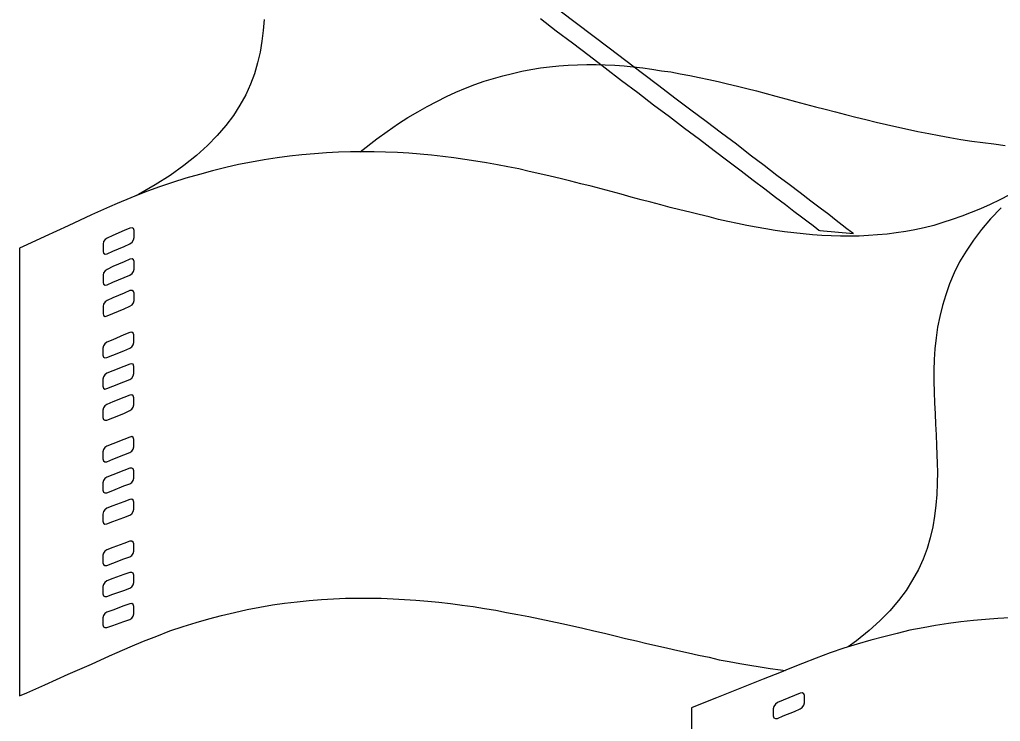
# Model space of a CAD drawing. Extents: x 638850 to 644908, y 297188 to 298900.
# Drawn here: x 641957.08 to 642001.91, y 298279.23 to 298311.3 of the extents above; entities that cross this region are included whole.
import ezdxf

# ---------------------------------------------------------------- set-up
doc = ezdxf.new("R2010")
doc.units = 0
for name, color, linetype in [('16', 7, 'Continuous'), ('2', 7, 'Continuous'), ('5', 7, 'Continuous')]:
    doc.layers.add(name, color=color, linetype=linetype)

msp = doc.modelspace()

# ---------------------------------------------------------------- linework, layer by layer
at = {"layer": '16'}
for points in [[(641962.119, 298301.064), (641962.227, 298301.126), (641962.289, 298301.234), (641962.319, 298301.342), (641962.319, 298301.342), (641962.319, 298301.418), (641962.319, 298301.588), (641962.319, 298301.666), (641962.319, 298301.666), (641962.289, 298301.758), (641962.227, 298301.79), (641962.119, 298301.774), (641962.119, 298301.774), (641961.855, 298301.666), (641961.347, 298301.434), (641961.082, 298301.31), (641961.082, 298301.31), (641960.991, 298301.247), (641960.915, 298301.156), (641960.899, 298301.048), (641960.899, 298301.048), (641960.899, 298300.956), (641960.899, 298300.802), (641960.899, 298300.707), (641960.899, 298300.707), (641960.915, 298300.632), (641960.991, 298300.583), (641961.082, 298300.599), (641961.082, 298300.599), (641961.347, 298300.724), (641961.855, 298300.94), (641962.119, 298301.064), (641962.119, 298301.064), (641962.119, 298301.064)], [(641962.119, 298299.627), (641962.227, 298299.703), (641962.289, 298299.798), (641962.319, 298299.906), (641962.319, 298299.906), (641962.319, 298299.997), (641962.319, 298300.151), (641962.319, 298300.246), (641962.319, 298300.246), (641962.289, 298300.321), (641962.227, 298300.367), (641962.119, 298300.354), (641962.119, 298300.354), (641961.855, 298300.23), (641961.347, 298300.014), (641961.082, 298299.889), (641961.082, 298299.889), (641960.991, 298299.827), (641960.915, 298299.735), (641960.899, 298299.627), (641960.899, 298299.627), (641960.899, 298299.533), (641960.899, 298299.379), (641960.899, 298299.287), (641960.899, 298299.287), (641960.915, 298299.209), (641960.991, 298299.163), (641961.082, 298299.179), (641961.082, 298299.179), (641961.347, 298299.303), (641961.855, 298299.519), (641962.119, 298299.627), (641962.119, 298299.627), (641962.119, 298299.627)], [(641962.119, 298298.207), (641962.227, 298298.267), (641962.289, 298298.361), (641962.319, 298298.469), (641962.319, 298298.469), (641962.319, 298298.561), (641962.319, 298298.715), (641962.319, 298298.809), (641962.319, 298298.809), (641962.289, 298298.885), (641962.227, 298298.931), (641962.119, 298298.917), (641962.119, 298298.917), (641961.855, 298298.809), (641961.347, 298298.593), (641961.082, 298298.469), (641961.082, 298298.469), (641960.991, 298298.407), (641960.915, 298298.299), (641960.899, 298298.207), (641960.899, 298298.207), (641960.899, 298298.113), (641960.899, 298297.959), (641960.899, 298297.867), (641960.899, 298297.867), (641960.915, 298297.789), (641960.991, 298297.743), (641961.082, 298297.759), (641961.082, 298297.759), (641961.347, 298297.867), (641961.855, 298298.083), (641962.119, 298298.207), (641962.119, 298298.207), (641962.119, 298298.207)], [(641962.119, 298296.29), (641962.211, 298296.352), (641962.273, 298296.444), (641962.303, 298296.555), (641962.303, 298296.555), (641962.303, 298296.647), (641962.303, 298296.801), (641962.303, 298296.892), (641962.303, 298296.892), (641962.273, 298296.971), (641962.211, 298297.017), (641962.119, 298297), (641962.119, 298297), (641961.841, 298296.892), (641961.347, 298296.676), (641961.069, 298296.568), (641961.069, 298296.568), (641960.974, 298296.493), (641960.915, 298296.398), (641960.883, 298296.29), (641960.883, 298296.29), (641960.883, 298296.215), (641960.883, 298296.045), (641960.883, 298295.966), (641960.883, 298295.966), (641960.915, 298295.874), (641960.974, 298295.842), (641961.069, 298295.858), (641961.069, 298295.858), (641961.347, 298295.966), (641961.841, 298296.169), (641962.119, 298296.29), (641962.119, 298296.29), (641962.119, 298296.29)], [(641962.119, 298294.854), (641962.211, 298294.916), (641962.273, 298295.024), (641962.303, 298295.132), (641962.303, 298295.132), (641962.303, 298295.21), (641962.303, 298295.38), (641962.303, 298295.456), (641962.303, 298295.456), (641962.273, 298295.55), (641962.211, 298295.58), (641962.119, 298295.564), (641962.119, 298295.564), (641961.841, 298295.456), (641961.347, 298295.256), (641961.069, 298295.148), (641961.069, 298295.148), (641960.974, 298295.07), (641960.915, 298294.978), (641960.883, 298294.87), (641960.883, 298294.87), (641960.883, 298294.792), (641960.883, 298294.624), (641960.883, 298294.546), (641960.883, 298294.546), (641960.915, 298294.454), (641960.974, 298294.422), (641961.069, 298294.438), (641961.069, 298294.438), (641961.347, 298294.546), (641961.841, 298294.746), (641962.119, 298294.854), (641962.119, 298294.854), (641962.119, 298294.854)], [(641962.119, 298293.434), (641962.211, 298293.496), (641962.273, 298293.588), (641962.303, 298293.696), (641962.303, 298293.696), (641962.303, 298293.774), (641962.303, 298293.944), (641962.303, 298294.02), (641962.303, 298294.02), (641962.273, 298294.114), (641962.211, 298294.16), (641962.119, 298294.144), (641962.119, 298294.144), (641961.841, 298294.036), (641961.347, 298293.836), (641961.069, 298293.712), (641961.069, 298293.712), (641960.974, 298293.65), (641960.915, 298293.558), (641960.883, 298293.45), (641960.883, 298293.45), (641960.883, 298293.372), (641960.883, 298293.201), (641960.883, 298293.126), (641960.883, 298293.126), (641960.915, 298293.031), (641960.974, 298293.002), (641961.069, 298293.002), (641961.069, 298293.002), (641961.347, 298293.11), (641961.841, 298293.309), (641962.119, 298293.434), (641962.119, 298293.434), (641962.119, 298293.434)], [(641962.119, 298291.519), (641962.211, 298291.581), (641962.273, 298291.673), (641962.303, 298291.781), (641962.303, 298291.781), (641962.303, 298291.873), (641962.303, 298292.03), (641962.303, 298292.121), (641962.303, 298292.121), (641962.273, 298292.2), (641962.211, 298292.246), (641962.119, 298292.229), (641962.119, 298292.229), (641961.841, 298292.121), (641961.347, 298291.922), (641961.069, 298291.814), (641961.069, 298291.814), (641960.974, 298291.752), (641960.915, 298291.657), (641960.883, 298291.549), (641960.883, 298291.549), (641960.883, 298291.473), (641960.883, 298291.303), (641960.883, 298291.225), (641960.883, 298291.225), (641960.915, 298291.133), (641960.974, 298291.101), (641961.069, 298291.101), (641961.069, 298291.101), (641961.347, 298291.209), (641961.841, 298291.411), (641962.119, 298291.519), (641962.119, 298291.519), (641962.119, 298291.519)], [(641962.119, 298290.083), (641962.211, 298290.145), (641962.273, 298290.237), (641962.303, 298290.345), (641962.303, 298290.345), (641962.303, 298290.437), (641962.303, 298290.593), (641962.303, 298290.685), (641962.303, 298290.685), (641962.273, 298290.777), (641962.211, 298290.809), (641962.119, 298290.809), (641962.119, 298290.809), (641961.841, 298290.701), (641961.347, 298290.499), (641961.069, 298290.391), (641961.069, 298290.391), (641960.974, 298290.329), (641960.915, 298290.237), (641960.883, 298290.129), (641960.883, 298290.129), (641960.883, 298290.051), (641960.883, 298289.883), (641960.883, 298289.805), (641960.883, 298289.805), (641960.915, 298289.713), (641960.974, 298289.681), (641961.069, 298289.681), (641961.069, 298289.681), (641961.347, 298289.789), (641961.841, 298289.991), (641962.119, 298290.083), (641962.119, 298290.083), (641962.119, 298290.083)], [(641962.119, 298288.663), (641962.211, 298288.725), (641962.273, 298288.817), (641962.303, 298288.925), (641962.303, 298288.925), (641962.303, 298289), (641962.303, 298289.17), (641962.303, 298289.249), (641962.303, 298289.249), (641962.273, 298289.34), (641962.211, 298289.386), (641962.119, 298289.373), (641962.119, 298289.373), (641961.841, 298289.265), (641961.347, 298289.079), (641961.069, 298288.971), (641961.069, 298288.971), (641960.974, 298288.908), (641960.915, 298288.817), (641960.883, 298288.709), (641960.883, 298288.709), (641960.883, 298288.63), (641960.883, 298288.46), (641960.883, 298288.385), (641960.883, 298288.385), (641960.915, 298288.29), (641960.974, 298288.244), (641961.069, 298288.26), (641961.069, 298288.26), (641961.347, 298288.368), (641961.841, 298288.555), (641962.119, 298288.663), (641962.119, 298288.663), (641962.119, 298288.663)], [(641962.119, 298286.746), (641962.211, 298286.808), (641962.273, 298286.902), (641962.303, 298287.01), (641962.303, 298287.01), (641962.303, 298287.102), (641962.303, 298287.256), (641962.303, 298287.348), (641962.303, 298287.348), (641962.273, 298287.426), (641962.211, 298287.472), (641962.119, 298287.472), (641962.119, 298287.472), (641961.841, 298287.364), (641961.347, 298287.18), (641961.069, 298287.07), (641961.069, 298287.07), (641960.974, 298287.01), (641960.915, 298286.916), (641960.883, 298286.824), (641960.883, 298286.824), (641960.883, 298286.732), (641960.883, 298286.576), (641960.883, 298286.484), (641960.883, 298286.484), (641960.915, 298286.408), (641960.974, 298286.36), (641961.069, 298286.36), (641961.069, 298286.36), (641961.347, 298286.468), (641961.841, 298286.654), (641962.119, 298286.746), (641962.119, 298286.746), (641962.119, 298286.746)], [(641962.119, 298285.326), (641962.211, 298285.388), (641962.273, 298285.479), (641962.303, 298285.574), (641962.303, 298285.574), (641962.303, 298285.666), (641962.303, 298285.82), (641962.303, 298285.911), (641962.303, 298285.911), (641962.273, 298286.006), (641962.211, 298286.036), (641962.119, 298286.036), (641962.119, 298286.036), (641961.841, 298285.944), (641961.347, 298285.758), (641961.069, 298285.65), (641961.069, 298285.65), (641960.974, 298285.587), (641960.915, 298285.496), (641960.883, 298285.404), (641960.883, 298285.404), (641960.883, 298285.309), (641960.883, 298285.155), (641960.883, 298285.064), (641960.883, 298285.064), (641960.915, 298284.972), (641960.974, 298284.939), (641961.069, 298284.939), (641961.069, 298284.939), (641961.347, 298285.047), (641961.841, 298285.218), (641962.119, 298285.326), (641962.119, 298285.326), (641962.119, 298285.326)], [(641962.119, 298283.889), (641962.211, 298283.951), (641962.273, 298284.043), (641962.303, 298284.151), (641962.303, 298284.151), (641962.303, 298284.229), (641962.303, 298284.399), (641962.303, 298284.478), (641962.303, 298284.478), (641962.273, 298284.57), (641962.211, 298284.615), (641962.119, 298284.599), (641962.119, 298284.599), (641961.841, 298284.507), (641961.347, 298284.321), (641961.069, 298284.229), (641961.069, 298284.229), (641960.974, 298284.167), (641960.915, 298284.075), (641960.883, 298283.967), (641960.883, 298283.967), (641960.883, 298283.889), (641960.883, 298283.735), (641960.883, 298283.643), (641960.883, 298283.643), (641960.915, 298283.549), (641960.974, 298283.519), (641961.069, 298283.519), (641961.069, 298283.519), (641961.347, 298283.611), (641961.841, 298283.797), (641962.119, 298283.889), (641962.119, 298283.889), (641962.119, 298283.889)], [(641992.751, 298279.812), (641992.845, 298279.874), (641992.921, 298279.969), (641992.953, 298280.077), (641992.953, 298280.077), (641992.953, 298280.169), (641992.953, 298280.322), (641992.953, 298280.414), (641992.953, 298280.414), (641992.921, 298280.493), (641992.845, 298280.538), (641992.751, 298280.522), (641992.751, 298280.522), (641992.489, 298280.414), (641991.979, 298280.198), (641991.717, 298280.09), (641991.717, 298280.09), (641991.625, 298280.015), (641991.547, 298279.92), (641991.517, 298279.812), (641991.517, 298279.812), (641991.517, 298279.737), (641991.517, 298279.566), (641991.517, 298279.488), (641991.517, 298279.488), (641991.547, 298279.396), (641991.625, 298279.364), (641991.717, 298279.364), (641991.717, 298279.364), (641991.979, 298279.488), (641992.489, 298279.691), (641992.751, 298279.812), (641992.751, 298279.812), (641992.751, 298279.812)]]:
    msp.add_lwpolyline(points, dxfattribs=at)
at = {"layer": '2'}
for points in [[(641968.265, 298311.303), (641968.219, 298310.808), (641968.156, 298310.314), (641968.081, 298309.82), (641967.957, 298309.326), (641967.816, 298308.832), (641967.633, 298308.354), (641967.417, 298307.873), (641967.152, 298307.395), (641966.86, 298306.917), (641966.504, 298306.469), (641966.118, 298306.005), (641965.67, 298305.543), (641965.162, 298305.095), (641964.59, 298304.631), (641963.971, 298304.182), (641963.278, 298303.75), (641962.519, 298303.318), (641962.381, 298303.245)], [(641972.645, 298305.266), (641973.408, 298305.851), (641973.887, 298306.191), (641974.396, 298306.549), (641974.396, 298306.549), (641974.828, 298306.823), (641975.278, 298307.089), (641975.71, 298307.334), (641976.158, 298307.566), (641976.59, 298307.782), (641977.022, 298307.982), (641977.456, 298308.169), (641977.888, 298308.338), (641978.32, 298308.493), (641978.738, 298308.617), (641979.17, 298308.74), (641979.602, 298308.848), (641980.034, 298308.941), (641980.451, 298309.017), (641980.885, 298309.094), (641981.301, 298309.141), (641981.733, 298309.188), (641982.149, 298309.22), (641982.584, 298309.235), (641983, 298309.251), (641983.432, 298309.251), (641983.846, 298309.235), (641984.282, 298309.22), (641984.714, 298309.188), (641985.128, 298309.141), (641985.565, 298309.094), (641985.979, 298309.033), (641986.411, 298308.97), (641986.847, 298308.911), (641987.279, 298308.833), (641987.711, 298308.754), (641988.143, 298308.662), (641988.575, 298308.567), (641989.007, 298308.477), (641989.439, 298308.371), (641989.887, 298308.261), (641990.319, 298308.153), (641990.767, 298308.045), (641991.199, 298307.924), (641991.647, 298307.811), (641992.094, 298307.687), (641992.544, 298307.566), (641992.992, 298307.442), (641993.453, 298307.318), (641993.901, 298307.21), (641994.367, 298307.089), (641994.83, 298306.965), (641995.292, 298306.839), (641995.757, 298306.731), (641996.234, 298306.623), (641996.698, 298306.515), (641997.177, 298306.407), (641997.656, 298306.299), (641998.136, 298306.191), (641998.628, 298306.101), (641999.108, 298306.007), (641999.6, 298305.914), (642000.095, 298305.82), (642000.606, 298305.743), (642001.099, 298305.683), (642001.61, 298305.62), (642002.12, 298305.557)], [(641989.887, 298301.99), (641989.455, 298302.083), (641989.023, 298302.175), (641988.591, 298302.283), (641988.143, 298302.393), (641987.711, 298302.501), (641987.261, 298302.609), (641986.814, 298302.717), (641986.382, 298302.841), (641985.934, 298302.965), (641985.486, 298303.07), (641985.025, 298303.194), (641984.575, 298303.32), (641984.111, 298303.444), (641983.664, 298303.565), (641983.202, 298303.689), (641982.737, 298303.797), (641982.273, 298303.921), (641981.794, 298304.042), (641981.33, 298304.153), (641980.853, 298304.261), (641980.374, 298304.369), (641979.895, 298304.477), (641979.4, 298304.569), (641978.923, 298304.663), (641978.428, 298304.756), (641977.933, 298304.832), (641977.424, 298304.909), (641976.929, 298304.985), (641976.421, 298305.048), (641975.912, 298305.109), (641975.386, 298305.158), (641974.875, 298305.203), (641974.351, 298305.233), (641973.811, 298305.251), (641973.287, 298305.266), (641972.744, 298305.266), (641972.204, 298305.266), (641971.662, 298305.251), (641971.109, 298305.219), (641970.553, 298305.172), (641969.979, 298305.125), (641969.423, 298305.064), (641968.854, 298304.985), (641968.265, 298304.893), (641967.68, 298304.787), (641967.09, 298304.677), (641966.505, 298304.54), (641965.902, 298304.4), (641965.301, 298304.229), (641964.683, 298304.058), (641964.064, 298303.86), (641963.432, 298303.644), (641962.813, 298303.415), (641962.165, 298303.163), (641961.535, 298302.904), (641961.535, 298302.904), (641961.191, 298302.746), (641960.374, 298302.377), (641959.31, 298301.882), (641958.243, 298301.39), (641957.408, 298301.018), (641957.084, 298300.863), (641957.084, 298300.863), (641957.084, 298280.402), (641957.084, 298280.402), (641957.408, 298280.539), (641958.243, 298280.91), (641959.31, 298281.387), (641960.374, 298281.851), (641961.191, 298282.224), (641961.535, 298282.375), (641961.535, 298282.375), (641962.133, 298282.64), (641962.752, 298282.901), (641963.357, 298283.133), (641963.956, 298283.367), (641964.559, 298283.565), (641965.146, 298283.75), (641965.733, 298283.923), (641966.318, 298284.076), (641966.908, 298284.213), (641967.479, 298284.339), (641968.064, 298284.447), (641968.638, 298284.555), (641969.194, 298284.629), (641969.763, 298284.692), (641970.319, 298284.758), (641970.877, 298284.803), (641971.433, 298284.832), (641971.973, 298284.866), (641972.528, 298284.866), (641973.068, 298284.866), (641973.608, 298284.866), (641974.151, 298284.832), (641974.675, 298284.803), (641975.199, 298284.771), (641975.739, 298284.724), (641976.25, 298284.679), (641976.776, 298284.616), (641977.303, 298284.537)], [(642002.321, 298303.302), (642001.873, 298303.07), (642001.436, 298302.854), (642001.004, 298302.654), (642000.572, 298302.485), (642000.14, 298302.314), (641999.708, 298302.161), (641999.276, 298302.024), (641998.858, 298301.898), (641998.426, 298301.788), (641997.994, 298301.696), (641997.58, 298301.621), (641997.148, 298301.558), (641996.729, 298301.498), (641996.297, 298301.464), (641995.881, 298301.435), (641995.449, 298301.403), (641995.031, 298301.403), (641994.599, 298301.403), (641994.167, 298301.419), (641993.748, 298301.435), (641993.316, 298301.464), (641992.898, 298301.513), (641992.466, 298301.558), (641992.034, 298301.606), (641991.617, 298301.666), (641991.185, 298301.743), (641990.751, 298301.822), (641990.319, 298301.898), (641989.887, 298301.99)], [(642001.943, 298302.701), (642001.461, 298302.206), (642001.045, 298301.714), (642000.676, 298301.219), (642000.334, 298300.721), (642000.041, 298300.229), (641999.796, 298299.734), (641999.578, 298299.223), (641999.407, 298298.73), (641999.256, 298298.235), (641999.132, 298297.74), (641999.038, 298297.25), (641998.975, 298296.755), (641998.912, 298296.26), (641998.883, 298295.765)], [(641998.882, 298295.764), (641998.866, 298295.27), (641998.866, 298294.776), (641998.882, 298294.281), (641998.899, 298293.787), (641998.928, 298293.293), (641998.945, 298292.815), (641998.974, 298292.321), (641998.99, 298291.841), (641998.99, 298291.841), (641999.007, 298291.422), (641999.02, 298291.02), (641999.036, 298290.62), (641999.036, 298290.62), (641999.02, 298290.113), (641999.007, 298289.602), (641998.961, 298289.108), (641998.899, 298288.614), (641998.82, 298288.12), (641998.696, 298287.626), (641998.558, 298287.132), (641998.372, 298286.651), (641998.156, 298286.173), (641997.894, 298285.695), (641997.6, 298285.218), (641997.246, 298284.753), (641996.86, 298284.289), (641996.396, 298283.827), (641995.902, 298283.379), (641995.329, 298282.914), (641994.946, 298282.636)], [(641977.299, 298284.537), (641977.809, 298284.478), (641978.335, 298284.399), (641978.843, 298284.308), (641979.337, 298284.213), (641979.847, 298284.121), (641980.358, 298284.03), (641980.852, 298283.922), (641981.362, 298283.814), (641981.856, 298283.706), (641982.35, 298283.595), (641982.828, 298283.487), (641983.322, 298283.365), (641983.816, 298283.257), (641984.297, 298283.149), (641984.775, 298283.025), (641985.269, 298282.917), (641985.747, 298282.793), (641986.228, 298282.685), (641986.705, 298282.577), (641987.167, 298282.469), (641987.648, 298282.361), (641988.109, 298282.253), (641988.59, 298282.161), (641989.052, 298282.05), (641989.516, 298281.975), (641989.994, 298281.883), (641990.458, 298281.805), (641990.92, 298281.726), (641991.385, 298281.651), (641991.849, 298281.589), (641992.084, 298281.564)], [(642002.341, 298283.966), (642001.785, 298283.936), (642001.229, 298283.887), (642000.676, 298283.842), (642000.104, 298283.779), (641999.531, 298283.705), (641998.946, 298283.612), (641998.376, 298283.504), (641997.771, 298283.394), (641997.182, 298283.255), (641996.583, 298283.102), (641995.98, 298282.944), (641995.361, 298282.762), (641994.745, 298282.575), (641994.126, 298282.359), (641993.494, 298282.127), (641992.859, 298281.882), (641992.211, 298281.619), (641992.211, 298281.619), (641991.887, 298281.479), (641991.068, 298281.155), (641990.002, 298280.739), (641988.935, 298280.305), (641988.119, 298279.983), (641987.795, 298279.859), (641987.795, 298279.859), (641987.795, 298259.18)]]:
    msp.add_lwpolyline(points, dxfattribs=at)
at = {"layer": '5'}
for points in [[(641980.885, 298311.348), (641981.609, 298310.792), (641982.352, 298310.239), (641983.108, 298309.667), (641983.846, 298309.094), (641984.593, 298308.522), (641985.331, 298307.969), (641986.055, 298307.413), (641986.784, 298306.871), (641987.477, 298306.346), (641988.159, 298305.836), (641988.821, 298305.325), (641989.455, 298304.848), (641990.056, 298304.4), (641990.614, 298303.968), (641991.136, 298303.565), (641991.631, 298303.194), (641992.079, 298302.854), (641992.466, 298302.546), (641992.821, 298302.283), (641993.116, 298302.069), (641993.345, 298301.898), (641993.516, 298301.759), (641993.611, 298301.682), (641993.656, 298301.666), (641993.656, 298301.666), (641993.656, 298301.666)], [(641993.656, 298301.666), (641995.199, 298301.529), (641995.199, 298301.529), (641995.168, 298301.543), (641995.06, 298301.621), (641994.893, 298301.743), (641994.673, 298301.912), (641994.396, 298302.128), (641994.059, 298302.393), (641993.672, 298302.686), (641993.237, 298303.012), (641992.76, 298303.381), (641992.252, 298303.768), (641991.694, 298304.184), (641991.107, 298304.632), (641990.474, 298305.109), (641989.84, 298305.606), (641989.16, 298306.115), (641988.467, 298306.641), (641987.756, 298307.163), (641987.03, 298307.721), (641986.289, 298308.277), (641985.547, 298308.848), (641984.789, 298309.418), (641984.033, 298309.991), (641983.277, 298310.563), (641982.534, 298311.132), (641981.794, 298311.69)]]:
    msp.add_lwpolyline(points, dxfattribs=at)

doc.saveas('drawing.dxf')
